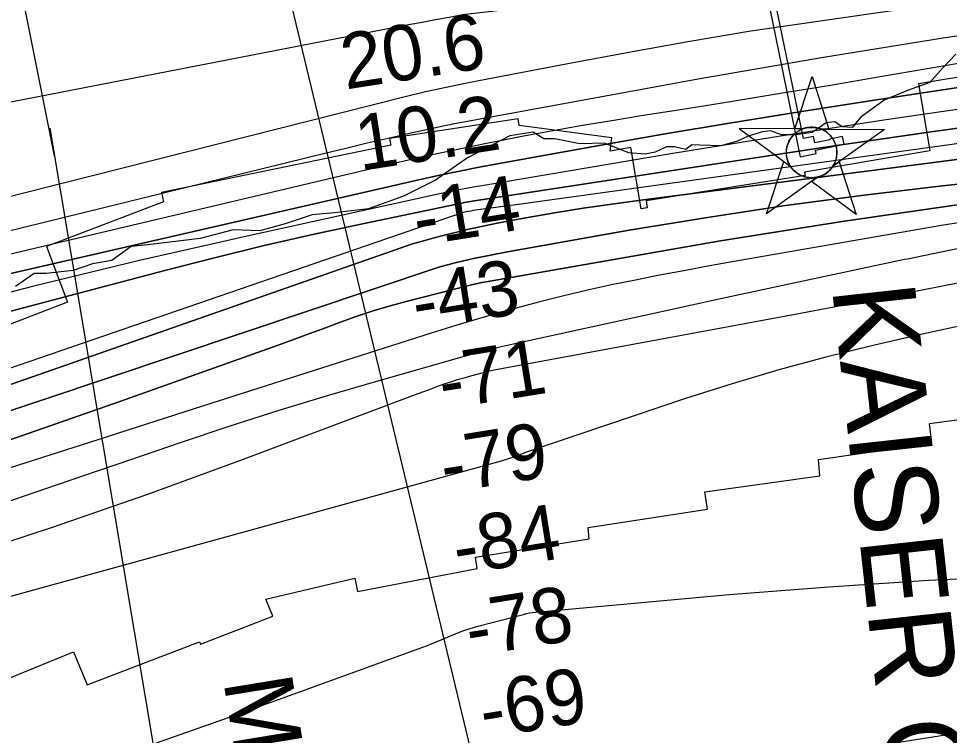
# Model space of a CAD drawing. Extents: x 3477039 to 3515015, y 546746 to 572297.
# Drawn here: x 3493230 to 3494355, y 565048 to 565914 of the extents above; entities that cross this region are included whole.
import ezdxf

# ---------------------------------------------------------------- set-up
doc = ezdxf.new("R2010")
doc.units = 0
for name, color, linetype in [('V-CHAN-DOCK', 7, 'Continuous'), ('V-CHAN-NAID', 7, 'Continuous'), ('V-RIVR-EDGE', 7, 'Continuous'), ('V-RIVR-RANG', 7, 'Continuous'), ('V-RRAP-RVMT', 7, 'Continuous'), ('V-TOPO-BNDY', 7, 'Continuous'), ('V-TOPO-DPTH', 7, 'Continuous'), ('V-TOPO-MAJR', 7, 'Continuous'), ('V-TOPO-MINR', 7, 'Continuous'), ('V-TOPO-WATR', 7, 'Continuous'), ('V-UTIL-IDEN', 7, 'Continuous'), ('V-UTIL-LINE', 7, 'Continuous')]:
    doc.layers.add(name, color=color, linetype=linetype)

msp = doc.modelspace()

# ---------------------------------------------------------------- linework, layer by layer
at = {"layer": 'V-CHAN-DOCK'}
msp.add_lwpolyline([(3494135, 565939.6), (3494174.5, 565746.9), (3494194, 565750.9), (3494193.1, 565755), (3494227.7, 565762.1), (3494225.8, 565771.4), (3494210.1, 565768.1), (3494210.3, 565767.4), (3494192.2, 565763.8), (3494190.6, 565771.6), (3494178.5, 565769.1), (3494142.9, 565943.2), (3494135, 565939.6)], dxfattribs=at)
at = {"layer": 'V-CHAN-NAID'}
for points in [[(3494177.5, 565780.6), (3494167.9, 565780.6), (3494189.1, 565844.1), (3494209.3, 565780.4), (3494199.7, 565780.4), (3494198.1, 565781), (3494196, 565781.6), (3494194, 565782.1), (3494191.9, 565782.4), (3494190.8, 565782.5), (3494189.2, 565782.6), (3494187.5, 565782.6), (3494186.1, 565782.5), (3494184.2, 565782.3), (3494182.9, 565782.1), (3494181.1, 565781.7), (3494179.6, 565781.3), (3494178.5, 565780.9)], [(3494177.5, 565780.6), (3494101, 565781.1), (3494162.6, 565735.7), (3494161.5, 565737.6), (3494160.7, 565739.3), (3494159.8, 565741.2), (3494159.1, 565743.3), (3494158.8, 565744.6), (3494158.4, 565746.2), (3494158.2, 565747.7), (3494158, 565749.3), (3494157.9, 565751), (3494157.9, 565752.6), (3494158, 565754.7), (3494158.2, 565756.3), (3494158.5, 565758.5), (3494159, 565760.4), (3494159.6, 565762.3), (3494160.3, 565764), (3494161, 565765.6), (3494161.8, 565767.1), (3494162.9, 565768.8), (3494163.9, 565770.3), (3494164.9, 565771.6), (3494165.9, 565772.7), (3494167.2, 565774.1), (3494168.3, 565775), (3494170, 565776.4), (3494171.2, 565777.3), (3494172.9, 565778.4), (3494174.6, 565779.3), (3494176.1, 565780)], [(3494199.7, 565780.4), (3494276.2, 565779.9), (3494214, 565735.4), (3494214.9, 565736.8), (3494215.9, 565738.7), (3494216.6, 565740.3), (3494217.3, 565742.2), (3494217.9, 565744), (3494218.3, 565745.7), (3494218.6, 565747.7), (3494218.8, 565749.2), (3494218.9, 565751.4), (3494218.9, 565753.5), (3494218.7, 565755.7), (3494218.5, 565757.5), (3494218, 565759.7), (3494217.3, 565761.9), (3494216.6, 565763.8), (3494215.9, 565765.3), (3494214.9, 565767.2), (3494213.9, 565768.9), (3494212.6, 565770.6), (3494211.4, 565772.2), (3494210.1, 565773.5), (3494208.5, 565775.1), (3494206.7, 565776.5), (3494205, 565777.7), (3494203.2, 565778.8), (3494201.7, 565779.5)], [(3494195.9, 565722.5), (3494133.7, 565677.9), (3494154.9, 565741.4), (3494162.6, 565735.7), (3494163.2, 565734.8), (3494164.6, 565732.9), (3494165.8, 565731.5), (3494167.3, 565730), (3494168.7, 565728.7), (3494170.1, 565727.6), (3494171.5, 565726.6), (3494173.2, 565725.6), (3494174.9, 565724.6), (3494176.7, 565723.8), (3494178.2, 565723.3), (3494179.8, 565722.7), (3494182, 565722.2), (3494183.5, 565721.9), (3494185.6, 565721.6), (3494187.1, 565721.5), (3494189, 565721.5), (3494190.7, 565721.6), (3494192.4, 565721.8), (3494194.3, 565722.1)], [(3494214, 565735.4), (3494221.8, 565740.9), (3494242, 565677.2), (3494188.2, 565716.9), (3494195.9, 565722.5), (3494197.6, 565722.9), (3494199.2, 565723.5), (3494201.4, 565724.4), (3494203.1, 565725.3), (3494205, 565726.4), (3494206.7, 565727.6), (3494208.3, 565728.9), (3494209.6, 565730), (3494210.9, 565731.4), (3494212.2, 565732.8), (3494213.3, 565734.3)]]:
    msp.add_lwpolyline(points, close=True, dxfattribs=at)
msp.add_circle((3494188.4, 565752), 30.5, dxfattribs=at)
at = {"layer": 'V-RIVR-EDGE'}
msp.add_lwpolyline([(3494362.5, 565870.9), (3494346.6, 565853.8), (3494331.2, 565836.7), (3494304.2, 565827), (3494276, 565815.4), (3494247.8, 565794.6), (3494237.3, 565782.4), (3494225.1, 565783), (3494216.5, 565789.2), (3494206.1, 565788), (3494188.9, 565776.4), (3494169.3, 565773.4), (3494152.1, 565773.4), (3494138.7, 565778.4), (3494128.9, 565777.2), (3494111.7, 565771.7), (3494098.8, 565765.6), (3494078.6, 565760.1), (3494052.8, 565760.8), (3494043.6, 565761.4), (3494036.3, 565755.9), (3494022.8, 565759), (3494013, 565759.1), (3493999.5, 565752.4), (3493987.2, 565749.9), (3493967.6, 565751.8), (3493937.6, 565763.5), (3493908.2, 565762.4), (3493878.2, 565768.6), (3493864.7, 565768.6), (3493851.9, 565776.6), (3493823.7, 565772.4), (3493772.8, 565745.6), (3493734.1, 565718.7), (3493695.5, 565699.2), (3493653.1, 565684), (3493612.1, 565679.2), (3493585.1, 565676.8), (3493552.6, 565665.8), (3493522, 565657.3), (3493489.5, 565658.6), (3493449.6, 565648.3), (3493386.5, 565640.5), (3493366.3, 565638.7), (3493343, 565621.6), (3493319.7, 565617.4), (3493296.4, 565609.5), (3493263.9, 565605.9), (3493249.2, 565605.9), (3493226.5, 565590.1)], dxfattribs=at)
at = {"layer": 'V-RIVR-RANG'}
msp.add_line((3493495.4, 566198.6), (3493775.7, 565031.8), dxfattribs=at)
at = {"layer": 'V-RRAP-RVMT'}
for points in [[(3494392.7, 565847.6), (3494317.6, 565835.1), (3494331.2, 565754.1), (3494179.9, 565728.3), (3494180.4, 565724.1), (3493988.4, 565693.6), (3493989.5, 565685.1), (3493982.5, 565684), (3493970, 565758.1), (3493945, 565753.8), (3493947.1, 565769.7), (3493835.1, 565784.7), (3493833.9, 565792.9), (3493678.6, 565769.1), (3493679.9, 565760.9), (3493402.9, 565703.6), (3493405.4, 565692.6), (3493264.3, 565638.7), (3493289.5, 565571.3), (3493155.6, 565519.6)], [(3493175, 565099.2), (3493296.9, 565148.6), (3493313.2, 565108.9), (3493448.9, 565161), (3493450.3, 565157.8), (3493537.4, 565192), (3493529, 565212.5), (3493636.4, 565237.8), (3493639.8, 565221.5), (3493784.4, 565249.3), (3493782.2, 565263.2), (3493919.7, 565285.2), (3493918.3, 565299.1), (3494062.7, 565321.3), (3494059.5, 565342.2), (3494198.2, 565361.2), (3494196.8, 565381), (3494333.4, 565401), (3494330.6, 565424.6), (3494453.9, 565441.3)]]:
    msp.add_lwpolyline(points, dxfattribs=at)
at = {"layer": 'V-TOPO-BNDY'}
msp.add_line((3492345.6, 570356.9), (3493273.5, 565748.2), dxfattribs=at)
at = {"layer": 'V-TOPO-DPTH'}
for points in [[(3494499.1, 565912.1), (3494349.5, 565890.6), (3494200.3, 565866.5), (3494051.4, 565840.7), (3493759.3, 565787.3), (3493756.7, 565786.8), (3493754, 565786.2), (3493751.4, 565785.7), (3493748.8, 565785.1), (3493702.7, 565774.9), (3493677, 565769.1), (3493651.4, 565763.2), (3493625.8, 565757.1), (3493600.2, 565750.9), (3492507.7, 565482.3)], [(3494602.5, 565866.3), (3494256.1, 565814.1), (3494173.7, 565801.3), (3494091.4, 565788), (3494009.2, 565774.1), (3493927.1, 565759.7), (3493810.8, 565738.8), (3493786.9, 565734.4), (3493763, 565729.7), (3493739.2, 565724.6), (3493715.5, 565719.4), (3493173.1, 565595.1)], [(3493173.1, 565595.1), (3493715.5, 565719.4), (3493739.2, 565724.6), (3493763, 565729.7), (3493786.9, 565734.4), (3493810.8, 565738.8), (3493927.1, 565759.7), (3494009.2, 565774.1), (3494091.4, 565788), (3494173.7, 565801.3), (3494256.1, 565814.1), (3494602.5, 565866.3)], [(3494464, 565795.1), (3494332.8, 565777.2), (3494201.7, 565758.1), (3493778.5, 565693.1), (3493773.8, 565692.3), (3493769.1, 565691.5), (3493764.4, 565690.6), (3493759.7, 565689.7), (3493647.9, 565666.4), (3493587.5, 565653.3), (3493527.2, 565639.6), (3493467.1, 565624.9), (3493407.2, 565609.6), (3492530.1, 565378)], [(3492530.1, 565378), (3493407.2, 565609.6), (3493467.1, 565624.9), (3493527.2, 565639.6), (3493587.5, 565653.3), (3493647.9, 565666.4), (3493759.7, 565689.7), (3493764.4, 565690.6), (3493769.1, 565691.5), (3493773.8, 565692.3), (3493778.5, 565693.1), (3494201.7, 565758.1), (3494332.8, 565777.2), (3494464, 565795.1)], [(3496164.7, 565749.3), (3495321.1, 565783.9), (3495266.4, 565785.5), (3495211.6, 565786.3), (3495156.8, 565785.8), (3495102, 565784.5), (3495061.9, 565783.1), (3495027.2, 565781.5), (3494992.5, 565779.4), (3494957.9, 565776.6), (3494923.4, 565773.3), (3494346.6, 565711.7), (3494251.7, 565700.5), (3494156.9, 565688.1), (3494062.4, 565673.7), (3493968, 565658.1), (3493820.9, 565632.1), (3493800.3, 565628.2), (3493779.8, 565623.9), (3493759.5, 565619.1), (3493739.2, 565613.9), (3493100.5, 565400)], [(3493100.5, 565400), (3493739.2, 565613.9), (3493759.5, 565619.1), (3493779.8, 565623.9), (3493800.3, 565628.2), (3493820.9, 565632.1), (3493968, 565658.1), (3494062.4, 565673.7), (3494156.9, 565688.1), (3494251.7, 565700.5), (3494346.6, 565711.7), (3494923.4, 565773.3), (3494957.9, 565776.6), (3494992.5, 565779.4), (3495027.2, 565781.5), (3495061.9, 565783.1), (3495102, 565784.5), (3495156.8, 565785.8), (3495211.6, 565786.3), (3495266.4, 565785.5), (3495321.1, 565783.9), (3496164.7, 565749.3)], [(3492794.6, 565322.9), (3493706.3, 565641.9), (3493740.2, 565651), (3493774.3, 565659.3), (3493808.6, 565666.7), (3493843.1, 565673.3), (3493877.7, 565679.2), (3493912.4, 565684.7), (3493947.2, 565689.8), (3493982, 565694.5), (3494198.8, 565722.4), (3494307.6, 565736.5), (3494416.3, 565750.6)], [(3492794.6, 565322.9), (3493706.3, 565641.9), (3493740.2, 565651), (3493774.3, 565659.3), (3493808.6, 565666.7), (3493843.1, 565673.3), (3493877.7, 565679.2), (3493912.4, 565684.7), (3493947.2, 565689.8), (3493982, 565694.5), (3494198.8, 565722.4), (3494307.6, 565736.5), (3494416.3, 565750.6)], [(3494372.7, 565689.9), (3494225.3, 565668.9), (3494078.2, 565645.2), (3493795.1, 565595.9), (3493789.8, 565594.9), (3493784.6, 565593.8), (3493779.3, 565592.7), (3493774.1, 565591.4), (3493700.1, 565572.6), (3493679.3, 565566.9), (3493658.7, 565560.8), (3493638.3, 565554), (3493618, 565546.7), (3493597.9, 565539.1), (3493577.7, 565531.6), (3493557.4, 565524.2), (3493537.1, 565517), (3493354, 565451.8), (3493241.9, 565412.4), (3493129.7, 565373.5)], [(3493129.7, 565373.5), (3493241.9, 565412.4), (3493354, 565451.8), (3493537.1, 565517), (3493557.4, 565524.2), (3493577.7, 565531.6), (3493597.9, 565539.1), (3493618, 565546.7), (3493638.3, 565554), (3493658.7, 565560.8), (3493679.3, 565566.9), (3493700.1, 565572.6), (3493774.1, 565591.4), (3493779.3, 565592.7), (3493784.6, 565593.8), (3493789.8, 565594.9), (3493795.1, 565595.9), (3494078.2, 565645.2), (3494225.3, 565668.9), (3494372.7, 565689.9)]]:
    msp.add_lwpolyline(points, dxfattribs=at)
at = {"layer": 'V-TOPO-MAJR'}
msp.add_lwpolyline([(3494452.6, 565680.8), (3494345.1, 565663.7), (3494092.2, 565619.8), (3494063, 565614.6), (3494033.8, 565609.3), (3494004.7, 565603.7), (3493975.6, 565598), (3493946.6, 565592), (3493917.7, 565585.6), (3493888.9, 565578.7), (3493860.1, 565571.5), (3493854.2, 565570), (3493822.6, 565561.5), (3493791.2, 565552.7), (3493759.9, 565543.3), (3493728.6, 565533.6), (3493558.5, 565479.3), (3493442.3, 565442.2), (3493326.1, 565405), (3493210, 565367.9)], dxfattribs=at)
at = {"layer": 'V-TOPO-MINR'}
for points in [[(3496018.5, 565990.4), (3495030.9, 566053.6), (3495008.3, 566054.6), (3494985.6, 566054.9), (3494963, 566054.2), (3494940.3, 566052.8), (3493766.7, 565918.3), (3493750.4, 565915.4), (3493734.1, 565912.4), (3493717.8, 565909.3), (3493701.5, 565906.2), (3492483.3, 565669.6)], [(3496192.9, 565942.6), (3495637.8, 565984.6), (3495529.3, 565992.4), (3495420.8, 565999.8), (3495312.3, 566006.3), (3495203.7, 566012.4), (3494999, 566023.1), (3494992.7, 566023.3), (3494986.4, 566023.3), (3494980.1, 566023.1), (3494973.8, 566022.7), (3494115.1, 565898.8), (3494041.3, 565886.2), (3493967.6, 565873), (3493894, 565859.4), (3493797, 565840.9), (3493772, 565836), (3493747, 565830.8), (3493722.1, 565825.3), (3493697.2, 565819.5), (3492747.2, 565579.2)], [(3494499.1, 565912.1), (3494349.5, 565890.6), (3494200.3, 565866.5), (3494051.4, 565840.7), (3493759.3, 565787.3), (3493756.7, 565786.8), (3493754, 565786.2), (3493751.4, 565785.7), (3493748.8, 565785.1), (3493702.7, 565774.9), (3493677, 565769.1), (3493651.4, 565763.2), (3493625.8, 565757.1), (3493600.2, 565750.9), (3492507.7, 565482.3)], [(3494422.6, 565869.4), (3494271.3, 565843.4), (3494211.1, 565833.2), (3494150.7, 565823.2), (3494090.4, 565813.4), (3494030, 565803.7), (3493984.8, 565796.6), (3493947, 565790.5), (3493909.3, 565784.2), (3493871.6, 565777.5), (3493834, 565770.6), (3493832.6, 565770.3), (3493795.7, 565763.1), (3493759, 565755.5), (3493722.3, 565747.5), (3493685.7, 565739.1), (3492707.6, 565508)], [(3494403.3, 565809.7), (3494275.6, 565791.3), (3494148.2, 565771.6), (3494020.9, 565750.9), (3493792.3, 565712.4), (3493779.4, 565710.2), (3493766.5, 565707.8), (3493753.6, 565705.2), (3493740.8, 565702.5), (3493506.4, 565651), (3493376.6, 565621.4), (3493247.2, 565590.2), (3493118.5, 565556.7)], [(3494464, 565795.1), (3494332.8, 565777.2), (3494201.7, 565758.1), (3493778.5, 565693.1), (3493773.8, 565692.3), (3493769.1, 565691.5), (3493764.4, 565690.6), (3493759.7, 565689.7), (3493647.9, 565666.4), (3493587.5, 565653.3), (3493527.2, 565639.6), (3493467.1, 565624.9), (3493407.2, 565609.6), (3492530.1, 565378)], [(3496164.7, 565749.3), (3495321.1, 565783.9), (3495266.4, 565785.5), (3495211.6, 565786.3), (3495156.8, 565785.8), (3495102, 565784.5), (3495061.9, 565783.1), (3495027.2, 565781.5), (3494992.5, 565779.4), (3494957.9, 565776.6), (3494923.4, 565773.3), (3494346.6, 565711.7), (3494251.7, 565700.5), (3494156.9, 565688.1), (3494062.4, 565673.7), (3493968, 565658.1), (3493820.9, 565632.1), (3493800.3, 565628.2), (3493779.8, 565623.9), (3493759.5, 565619.1), (3493739.2, 565613.9), (3493100.5, 565400)], [(3494488.4, 565779.9), (3493837.2, 565689.8), (3493828.1, 565688.6), (3493819, 565687.3), (3493809.8, 565686.1), (3493800.7, 565684.9), (3493788.4, 565683.3), (3493785.4, 565682.9), (3493782.5, 565682.4), (3493779.6, 565681.9), (3493776.6, 565681.4), (3493773.7, 565680.9), (3493770.9, 565680.2), (3493768, 565679.5), (3493765.1, 565678.8), (3492747.1, 565328.9)], [(3494416.3, 565750.6), (3494307.6, 565736.5), (3494198.8, 565722.4), (3493982, 565694.5), (3493947.2, 565689.8), (3493912.4, 565684.7), (3493877.7, 565679.2), (3493843.1, 565673.3), (3493808.6, 565666.7), (3493774.3, 565659.3), (3493740.2, 565651), (3493706.3, 565641.9), (3492794.6, 565322.9)], [(3494372.7, 565689.9), (3494225.3, 565668.9), (3494078.2, 565645.2), (3493795.1, 565595.9), (3493789.8, 565594.9), (3493784.6, 565593.8), (3493779.3, 565592.7), (3493774.1, 565591.4), (3493700.1, 565572.6), (3493679.3, 565566.9), (3493658.7, 565560.8), (3493638.3, 565554), (3493618, 565546.7), (3493597.9, 565539.1), (3493577.7, 565531.6), (3493557.4, 565524.2), (3493537.1, 565517), (3493354, 565451.8), (3493241.9, 565412.4), (3493129.7, 565373.5)], [(3494376, 565638.1), (3494304.1, 565623.4), (3494300.7, 565622.6), (3494227.2, 565607.2), (3494153.7, 565591.5), (3494080.3, 565575.7), (3494006.9, 565559.7), (3493826.1, 565520.1), (3493811.7, 565516.9), (3493797.3, 565513.4), (3493783.1, 565509.6), (3493768.8, 565505.7), (3493662.6, 565475.5), (3493603, 565458), (3493543.5, 565439.9), (3493484.4, 565420.9), (3493425.4, 565401.3), (3493366.6, 565381.2), (3493307.7, 565361.1), (3493248.9, 565340.9), (3493190.2, 565320.7)], [(3494389.4, 565599.1), (3494279, 565577.3), (3494168.5, 565556.3), (3493804.9, 565488.9), (3493803.1, 565488.6), (3493799.5, 565487.8), (3493797.7, 565487.4), (3493776.2, 565481.8), (3493768.1, 565479.6), (3493760.1, 565477.3), (3493752.1, 565474.7), (3493744.2, 565472), (3493736.4, 565469.2), (3493728.5, 565466.3), (3493720.7, 565463.4), (3493712.8, 565460.5), (3493500.5, 565380.6), (3493386, 565339), (3493271.1, 565298.9), (3493155.3, 565261.2)], [(3494377.8, 565544.7), (3494320.2, 565532.1), (3494262.7, 565519), (3494205.5, 565504.9), (3494148.7, 565489.6), (3494092.3, 565472.7), (3494036.2, 565454.7), (3493841.4, 565389), (3493837.7, 565387.7), (3493835.3, 565386.7), (3493832.9, 565385.8), (3493831.7, 565385.4), (3493823.4, 565382.4), (3493820.9, 565381.5), (3493818.3, 565380.7), (3493815.7, 565379.9), (3493813.2, 565379.2), (3493107.7, 565184.4)], [(3493381.9, 565033.6), (3493498.8, 565074.8), (3493714.2, 565152.6), (3493723.1, 565156), (3493731.9, 565159.4), (3493740.7, 565163.1), (3493749.4, 565166.9), (3493758.1, 565170.6), (3493767, 565174), (3493776, 565176.9), (3493785.1, 565179.6), (3493840.2, 565194), (3493843.9, 565194.9), (3493847.7, 565195.7), (3493851.5, 565196.2), (3493855.3, 565196.7), (3494088.6, 565217.8), (3494209.2, 565227.4), (3494329.9, 565235.4), (3494450.7, 565240.9)], [(3493985.8, 564991.1), (3494971.3, 565145.9), (3494989.7, 565146.5), (3495008.1, 565146.4), (3495026.5, 565145.1), (3495044.8, 565143.1), (3495257.4, 565112.5), (3495283.3, 565107.9), (3495308.9, 565102.2), (3495334, 565094.9), (3495358.9, 565086.4), (3495383.7, 565077.3), (3495408.4, 565068.2), (3495433.2, 565059.4), (3495458.1, 565050.7), (3495508.2, 565033.4)]]:
    msp.add_lwpolyline(points, dxfattribs=at)
at = {"layer": 'V-TOPO-WATR'}
msp.add_lwpolyline([(3494602.5, 565866.3), (3494256.1, 565814.1), (3494173.7, 565801.3), (3494091.4, 565788), (3494009.2, 565774.1), (3493927.1, 565759.7), (3493810.8, 565738.8), (3493786.9, 565734.4), (3493763, 565729.7), (3493739.2, 565724.6), (3493715.5, 565719.4), (3493173.1, 565595.1)], dxfattribs=at)
at = {"layer": 'V-UTIL-LINE'}
msp.add_line((3493729.2, 563028.6), (3493268.7, 565781.5), dxfattribs=at)

# ---------------------------------------------------------------- texts
at = {"layer": 'V-CHAN-NAID'}
msp.add_text('KAISER CHEMICAL (145.1)', height=100, rotation=276.2606, dxfattribs=at).set_placement((3494212.8, 565588.6))
at = {"layer": 'V-RIVR-RANG'}
for s, rotation, p in [('20.6', 8.8683, (3493625.3, 565828.1)), ('10.2', 8.8683, (3493642.8, 565729.6)), ('-14', 9.1483, (3493712.3, 565638.9)), ('-43', 9.1483, (3493711, 565537.4)), ('-71', 9.1483, (3493743.1, 565441.3)), ('-79', 9.1483, (3493745.2, 565340.3)), ('-84', 9.1483, (3493760.4, 565241.5)), ('-78', 9.1483, (3493775.7, 565142.7)), ('-69', 9.1483, (3493792.7, 565044.1))]:
    msp.add_text(s, height=67, rotation=rotation, dxfattribs=at).set_placement(p)
at = {"layer": 'V-UTIL-IDEN'}
msp.add_text('MONTEREY PIPELINE CO.', height=83, rotation=279.315, dxfattribs=at).set_placement((3493477.6, 565113.5))

doc.saveas('drawing.dxf')
